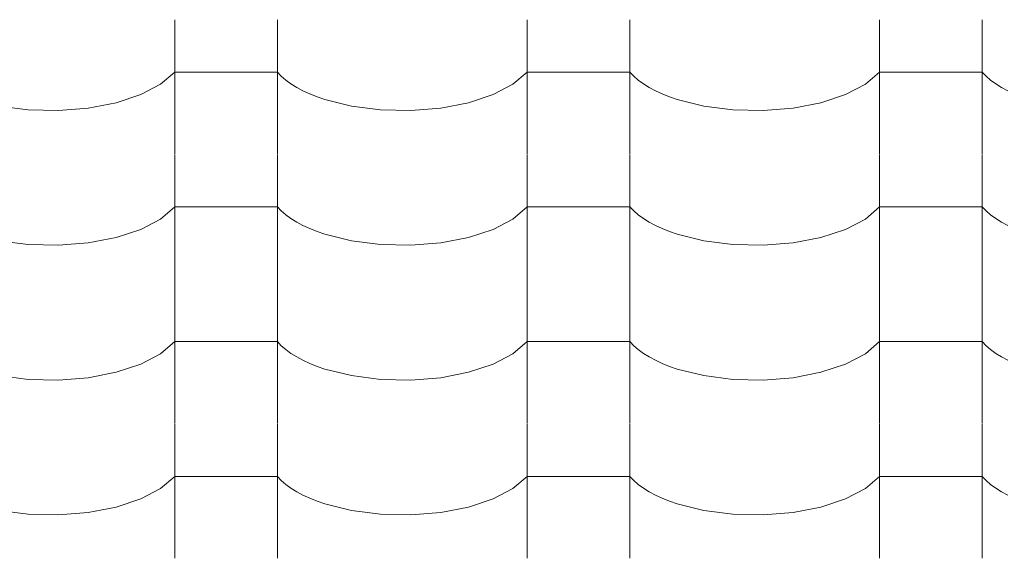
# Model space of a CAD drawing. Header units: millimetres. Extents: x -36478 to 31050, y -14815 to 11827.
# Tile 316 of 656: x -14329 to -13868, y 10428 to 10681. Entities that reach past the tile are written whole.
import ezdxf

# ---------------------------------------------------------------- set-up
doc = ezdxf.new("R2010")
doc.units = ezdxf.units.MM
doc.header["$MEASUREMENT"] = 0
doc.layers.add('Nové_Výplně - Povrchové', color=7, linetype='Continuous')

# ---------------------------------------------------------------- blocks, each defined once
blk = doc.blocks.new('*X13')
at = {"layer": 'Nové_Výplně - Povrchové', "color": 21, "linetype": 'Continuous', "lineweight": 20, "true_color": 0xffaaaa}
for p, q in [((-14256.72, 10680.59), (-14256.72, 10617.71)), ((-14208.69, 10680.59), (-14208.69, 10617.71)), ((-14091.72, 10680.59), (-14091.72, 10617.71)), ((-14043.69, 10680.59), (-14043.69, 10617.71)), ((-13926.72, 10680.59), (-13926.72, 10617.71)), ((-13878.69, 10680.59), (-13878.69, 10617.71)), ((-14263.39, 10650.37), (-14256.72, 10656.06)), ((-14232.71, 10656.06), (-14256.72, 10656.06)), ((-14208.69, 10656.06), (-14232.71, 10656.06)), ((-14208.69, 10656.06), (-14206.86, 10654.17)), ((-14206.86, 10654.17), (-14204.74, 10652.34)), ((-14098.39, 10650.37), (-14091.72, 10656.06)), ((-14067.71, 10656.06), (-14091.72, 10656.06)), ((-14043.69, 10656.06), (-14067.71, 10656.06)), ((-14043.69, 10656.06), (-14041.86, 10654.17)), ((-14041.86, 10654.17), (-14039.74, 10652.34)), ((-13933.39, 10650.37), (-13926.72, 10656.06)), ((-13902.71, 10656.06), (-13926.72, 10656.06)), ((-13878.69, 10656.06), (-13902.71, 10656.06)), ((-13878.69, 10656.06), (-13876.86, 10654.17)), ((-13876.86, 10654.17), (-13874.74, 10652.34)), ((-14272.7, 10645.51), (-14263.39, 10650.37)), ((-14204.74, 10652.34), (-14202.34, 10650.58)), ((-14202.34, 10650.58), (-14199.65, 10648.91)), ((-14107.7, 10645.51), (-14098.39, 10650.37)), ((-14039.74, 10652.34), (-14037.34, 10650.58)), ((-14037.34, 10650.58), (-14034.65, 10648.91)), ((-13942.7, 10645.51), (-13933.39, 10650.37)), ((-13874.74, 10652.34), (-13872.34, 10650.58)), ((-13872.34, 10650.58), (-13869.65, 10648.91)), ((-14284.18, 10641.71), (-14272.7, 10645.51)), ((-14199.65, 10648.91), (-14196.71, 10647.33)), ((-14196.71, 10647.33), (-14193.53, 10645.85)), ((-14193.53, 10645.85), (-14190.12, 10644.48)), ((-14119.18, 10641.71), (-14107.7, 10645.51)), ((-14034.65, 10648.91), (-14031.71, 10647.33)), ((-14031.71, 10647.33), (-14028.53, 10645.85)), ((-14028.53, 10645.85), (-14025.12, 10644.48)), ((-13954.18, 10641.71), (-13942.7, 10645.51)), ((-13869.65, 10648.91), (-13866.71, 10647.33)), ((-14339.05, 10640.13), (-14325.39, 10638.37)), ((-14297.24, 10639.18), (-14284.18, 10641.71)), ((-14190.12, 10644.48), (-14186.5, 10643.23)), ((-14186.5, 10643.23), (-14174.05, 10640.13)), ((-14174.05, 10640.13), (-14160.39, 10638.37)), ((-14132.24, 10639.18), (-14119.18, 10641.71)), ((-14025.12, 10644.48), (-14021.5, 10643.23)), ((-14021.5, 10643.23), (-14009.05, 10640.13)), ((-14009.05, 10640.13), (-13995.39, 10638.37)), ((-13967.24, 10639.18), (-13954.18, 10641.71)), ((-14325.39, 10638.37), (-14311.21, 10638.05)), ((-14311.21, 10638.05), (-14297.24, 10639.18)), ((-14160.39, 10638.37), (-14146.21, 10638.05)), ((-14146.21, 10638.05), (-14132.24, 10639.18)), ((-13995.39, 10638.37), (-13981.21, 10638.05)), ((-13981.21, 10638.05), (-13967.24, 10639.18)), ((-14256.72, 10617.49), (-14256.72, 10554.61)), ((-14208.69, 10617.49), (-14208.69, 10554.61)), ((-14091.72, 10617.49), (-14091.72, 10554.61)), ((-14043.69, 10617.49), (-14043.69, 10554.61)), ((-13926.72, 10617.49), (-13926.72, 10554.61)), ((-13878.69, 10617.49), (-13878.69, 10554.61)), ((-14263.39, 10587.27), (-14256.72, 10592.96)), ((-14232.71, 10592.96), (-14256.72, 10592.96)), ((-14208.69, 10592.96), (-14232.71, 10592.96)), ((-14208.69, 10592.96), (-14206.86, 10591.06)), ((-14206.86, 10591.06), (-14204.74, 10589.23)), ((-14098.39, 10587.27), (-14091.72, 10592.96)), ((-14067.71, 10592.96), (-14091.72, 10592.96)), ((-14043.69, 10592.96), (-14067.71, 10592.96)), ((-14043.69, 10592.96), (-14041.86, 10591.06)), ((-14041.86, 10591.06), (-14039.74, 10589.23)), ((-13933.39, 10587.27), (-13926.72, 10592.96)), ((-13902.71, 10592.96), (-13926.72, 10592.96)), ((-13878.69, 10592.96), (-13902.71, 10592.96)), ((-13878.69, 10592.96), (-13876.86, 10591.06)), ((-13876.86, 10591.06), (-13874.74, 10589.23)), ((-14272.7, 10582.4), (-14263.39, 10587.27)), ((-14204.74, 10589.23), (-14202.34, 10587.48)), ((-14202.34, 10587.48), (-14199.65, 10585.81)), ((-14199.65, 10585.81), (-14196.71, 10584.23)), ((-14107.7, 10582.4), (-14098.39, 10587.27)), ((-14039.74, 10589.23), (-14037.34, 10587.48)), ((-14037.34, 10587.48), (-14034.65, 10585.81)), ((-14034.65, 10585.81), (-14031.71, 10584.23)), ((-13942.7, 10582.4), (-13933.39, 10587.27)), ((-13874.74, 10589.23), (-13872.34, 10587.48)), ((-13872.34, 10587.48), (-13869.65, 10585.81)), ((-13869.65, 10585.81), (-13866.71, 10584.23)), ((-14284.18, 10578.61), (-14272.7, 10582.4)), ((-14196.71, 10584.23), (-14193.53, 10582.75)), ((-14193.53, 10582.75), (-14190.12, 10581.38)), ((-14190.12, 10581.38), (-14186.5, 10580.12)), ((-14119.18, 10578.61), (-14107.7, 10582.4)), ((-14031.71, 10584.23), (-14028.53, 10582.75)), ((-14028.53, 10582.75), (-14025.12, 10581.38)), ((-14025.12, 10581.38), (-14021.5, 10580.12)), ((-13954.18, 10578.61), (-13942.7, 10582.4)), ((-14339.05, 10577.02), (-14325.39, 10575.27)), ((-14311.21, 10574.95), (-14297.24, 10576.08)), ((-14297.24, 10576.08), (-14284.18, 10578.61)), ((-14186.5, 10580.12), (-14174.05, 10577.02)), ((-14174.05, 10577.02), (-14160.39, 10575.27)), ((-14146.21, 10574.95), (-14132.24, 10576.08)), ((-14132.24, 10576.08), (-14119.18, 10578.61)), ((-14021.5, 10580.12), (-14009.05, 10577.02)), ((-14009.05, 10577.02), (-13995.39, 10575.27)), ((-13981.21, 10574.95), (-13967.24, 10576.08)), ((-13967.24, 10576.08), (-13954.18, 10578.61)), ((-14325.39, 10575.27), (-14311.21, 10574.95)), ((-14160.39, 10575.27), (-14146.21, 10574.95)), ((-13995.39, 10575.27), (-13981.21, 10574.95)), ((-14256.72, 10554.38), (-14256.72, 10491.51)), ((-14208.69, 10554.38), (-14208.69, 10491.51)), ((-14091.72, 10554.38), (-14091.72, 10491.51)), ((-14043.69, 10554.38), (-14043.69, 10491.51)), ((-13926.72, 10554.38), (-13926.72, 10491.51)), ((-13878.69, 10554.38), (-13878.69, 10491.51)), ((-14263.39, 10524.16), (-14256.72, 10529.85)), ((-14232.71, 10529.85), (-14256.72, 10529.85)), ((-14208.69, 10529.85), (-14232.71, 10529.85)), ((-14208.69, 10529.85), (-14206.86, 10527.96)), ((-14098.39, 10524.16), (-14091.72, 10529.85)), ((-14067.71, 10529.85), (-14091.72, 10529.85)), ((-14043.69, 10529.85), (-14067.71, 10529.85)), ((-14043.69, 10529.85), (-14041.86, 10527.96)), ((-13933.39, 10524.16), (-13926.72, 10529.85)), ((-13902.71, 10529.85), (-13926.72, 10529.85)), ((-13878.69, 10529.85), (-13902.71, 10529.85)), ((-13878.69, 10529.85), (-13876.86, 10527.96)), ((-14206.86, 10527.96), (-14204.74, 10526.13)), ((-14204.74, 10526.13), (-14202.34, 10524.37)), ((-14041.86, 10527.96), (-14039.74, 10526.13)), ((-14039.74, 10526.13), (-14037.34, 10524.37)), ((-13876.86, 10527.96), (-13874.74, 10526.13)), ((-13874.74, 10526.13), (-13872.34, 10524.37)), ((-14272.7, 10519.3), (-14263.39, 10524.16)), ((-14202.34, 10524.37), (-14199.65, 10522.7)), ((-14199.65, 10522.7), (-14196.71, 10521.12)), ((-14196.71, 10521.12), (-14193.53, 10519.64)), ((-14107.7, 10519.3), (-14098.39, 10524.16)), ((-14037.34, 10524.37), (-14034.65, 10522.7)), ((-14034.65, 10522.7), (-14031.71, 10521.12)), ((-14031.71, 10521.12), (-14028.53, 10519.64)), ((-13942.7, 10519.3), (-13933.39, 10524.16)), ((-13872.34, 10524.37), (-13869.65, 10522.7)), ((-13869.65, 10522.7), (-13866.71, 10521.12)), ((-14284.18, 10515.5), (-14272.7, 10519.3)), ((-14193.53, 10519.64), (-14190.12, 10518.27)), ((-14190.12, 10518.27), (-14186.5, 10517.02)), ((-14186.5, 10517.02), (-14174.05, 10513.92)), ((-14119.18, 10515.5), (-14107.7, 10519.3)), ((-14028.53, 10519.64), (-14025.12, 10518.27)), ((-14025.12, 10518.27), (-14021.5, 10517.02)), ((-14021.5, 10517.02), (-14009.05, 10513.92)), ((-13954.18, 10515.5), (-13942.7, 10519.3)), ((-14339.05, 10513.92), (-14325.39, 10512.16)), ((-14325.39, 10512.16), (-14311.21, 10511.84)), ((-14311.21, 10511.84), (-14297.24, 10512.98)), ((-14297.24, 10512.98), (-14284.18, 10515.5)), ((-14174.05, 10513.92), (-14160.39, 10512.16)), ((-14160.39, 10512.16), (-14146.21, 10511.84)), ((-14146.21, 10511.84), (-14132.24, 10512.98)), ((-14132.24, 10512.98), (-14119.18, 10515.5)), ((-14009.05, 10513.92), (-13995.39, 10512.16)), ((-13995.39, 10512.16), (-13981.21, 10511.84)), ((-13981.21, 10511.84), (-13967.24, 10512.98)), ((-13967.24, 10512.98), (-13954.18, 10515.5)), ((-14256.72, 10491.28), (-14256.72, 10428.4)), ((-14208.69, 10491.28), (-14208.69, 10428.4)), ((-14091.72, 10491.28), (-14091.72, 10428.4)), ((-14043.69, 10491.28), (-14043.69, 10428.4)), ((-13926.72, 10491.28), (-13926.72, 10428.4)), ((-13878.69, 10491.28), (-13878.69, 10428.4)), ((-14263.39, 10461.06), (-14256.72, 10466.75)), ((-14232.71, 10466.75), (-14256.72, 10466.75)), ((-14208.69, 10466.75), (-14232.71, 10466.75)), ((-14208.69, 10466.75), (-14206.86, 10464.85)), ((-14098.39, 10461.06), (-14091.72, 10466.75)), ((-14067.71, 10466.75), (-14091.72, 10466.75)), ((-14043.69, 10466.75), (-14067.71, 10466.75)), ((-14043.69, 10466.75), (-14041.86, 10464.85)), ((-13933.39, 10461.06), (-13926.72, 10466.75)), ((-13902.71, 10466.75), (-13926.72, 10466.75)), ((-13878.69, 10466.75), (-13902.71, 10466.75)), ((-13878.69, 10466.75), (-13876.86, 10464.85)), ((-14272.7, 10456.19), (-14263.39, 10461.06)), ((-14206.86, 10464.85), (-14204.74, 10463.02)), ((-14204.74, 10463.02), (-14202.34, 10461.27)), ((-14202.34, 10461.27), (-14199.65, 10459.6)), ((-14107.7, 10456.19), (-14098.39, 10461.06)), ((-14041.86, 10464.85), (-14039.74, 10463.02)), ((-14039.74, 10463.02), (-14037.34, 10461.27)), ((-14037.34, 10461.27), (-14034.65, 10459.6)), ((-13942.7, 10456.19), (-13933.39, 10461.06)), ((-13876.86, 10464.85), (-13874.74, 10463.02)), ((-13874.74, 10463.02), (-13872.34, 10461.27)), ((-13872.34, 10461.27), (-13869.65, 10459.6)), ((-14284.18, 10452.4), (-14272.7, 10456.19)), ((-14199.65, 10459.6), (-14196.71, 10458.02)), ((-14196.71, 10458.02), (-14193.53, 10456.54)), ((-14193.53, 10456.54), (-14190.12, 10455.17)), ((-14119.18, 10452.4), (-14107.7, 10456.19)), ((-14034.65, 10459.6), (-14031.71, 10458.02)), ((-14031.71, 10458.02), (-14028.53, 10456.54)), ((-14028.53, 10456.54), (-14025.12, 10455.17)), ((-13954.18, 10452.4), (-13942.7, 10456.19)), ((-13869.65, 10459.6), (-13866.71, 10458.02)), ((-14297.24, 10449.87), (-14284.18, 10452.4)), ((-14190.12, 10455.17), (-14186.5, 10453.92)), ((-14186.5, 10453.92), (-14174.05, 10450.81)), ((-14132.24, 10449.87), (-14119.18, 10452.4)), ((-14025.12, 10455.17), (-14021.5, 10453.92)), ((-14021.5, 10453.92), (-14009.05, 10450.81)), ((-13967.24, 10449.87), (-13954.18, 10452.4)), ((-14339.05, 10450.81), (-14325.39, 10449.06)), ((-14325.39, 10449.06), (-14311.21, 10448.74)), ((-14311.21, 10448.74), (-14297.24, 10449.87)), ((-14174.05, 10450.81), (-14160.39, 10449.06)), ((-14160.39, 10449.06), (-14146.21, 10448.74)), ((-14146.21, 10448.74), (-14132.24, 10449.87)), ((-14009.05, 10450.81), (-13995.39, 10449.06)), ((-13995.39, 10449.06), (-13981.21, 10448.74)), ((-13981.21, 10448.74), (-13967.24, 10449.87))]:
    blk.add_line(p, q, dxfattribs=at)
blk = doc.blocks.new('výplň_6_1', base_point=(0, 0))
at = {"layer": 'Nové_Výplně - Povrchové', "color": 21, "linetype": 'Continuous', "lineweight": 20, "true_color": 0xffaaaa}
blk.add_blockref('*X13', (0, 0), dxfattribs=at)

msp = doc.modelspace()

# ---------------------------------------------------------------- block references
at = {"layer": 'Nové_Výplně - Povrchové', "color": 21, "linetype": 'Continuous', "lineweight": 20, "true_color": 0xffaaaa}
msp.add_blockref('výplň_6_1', (0, 0), dxfattribs=at)

doc.saveas('drawing.dxf')
